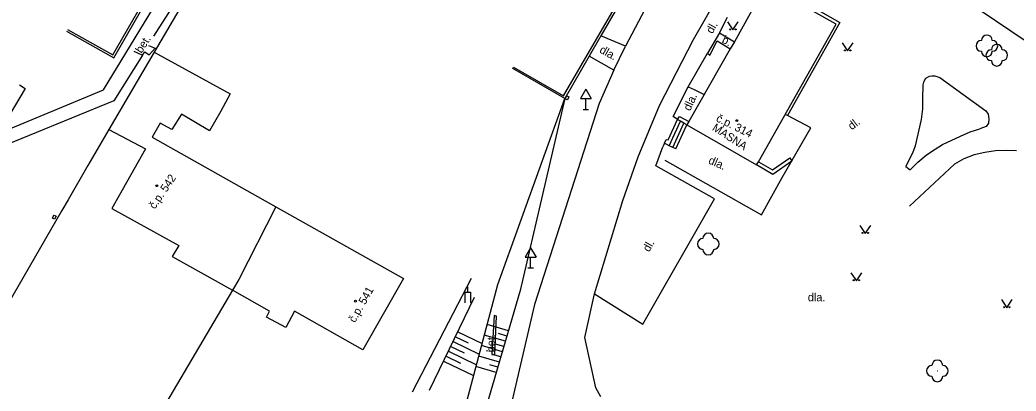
# Model space of a CAD drawing. Extents: x -577457 to -568404, y -1208466 to -1201387.
# Drawn here: x -569009.1 to -568917.2, y -1203908.5 to -1203874.2 of the extents above; entities that cross this region are included whole.
import ezdxf

# ---------------------------------------------------------------- set-up
doc = ezdxf.new("R2010")
doc.units = 0
for name, color, linetype in [('BUDOVY_MĚŘ', 7, 'Continuous'), ('BUDOVY_NEMĚŘ', 7, 'Continuous'), ('OBVOD_PILÍŘE', 7, 'Continuous'), ('POMOC_POPIS', 7, 'Continuous'), ('ROZHRANÍ_PLOCH', 7, 'Continuous'), ('VÝŠKOPIS', 7, 'Continuous'), ('ZELEŇ', 7, 'Continuous'), ('ZN_BUDOV', 7, 'Continuous'), ('ZN_DOPLŇKOVÉ', 7, 'Continuous'), ('ZN_KULTUR', 7, 'Continuous'), ('Č_POPIS_ORIENT', 7, 'Continuous')]:
    doc.layers.add(name, color=color, linetype=linetype)

msp = doc.modelspace()

# ---------------------------------------------------------------- linework, layer by layer
at = {"layer": 'BUDOVY_MĚŘ'}
for points in [[(-568940.96, -1203887.34), (-568933.79, -1203874.64), (-568940.25, -1203871), (-568941.13, -1203872.59), (-568941.73, -1203873.67), (-568943.16, -1203876.26), (-568943.58, -1203876.92), (-568947.39, -1203883.64)], [(-568996.75, -1203877.23), (-569000.94, -1203884.36)], [(-568947.39, -1203883.64), (-568947.57, -1203883.95)], [(-568947.57, -1203883.95), (-568941.13, -1203887.64)], [(-569000.94, -1203884.36), (-568997.54, -1203886.17)], [(-568997.54, -1203886.17), (-569000.64, -1203891.66), (-568994.46, -1203895.09), (-568995.08, -1203896.09), (-568989.5, -1203899.21)], [(-568941.13, -1203887.64), (-568940.96, -1203887.34)], [(-568973.74, -1203898.13), (-568977.48, -1203904.73)], [(-568986.1, -1203901.16), (-568989.5, -1203899.21)], [(-568986.36, -1203901.7), (-568986.1, -1203901.16)], [(-568983.8, -1203901.15), (-568984.59, -1203902.64)], [(-568977.48, -1203904.73), (-568983.8, -1203901.15)], [(-568984.59, -1203902.64), (-568986.36, -1203901.7)]]:
    msp.add_lwpolyline(points, dxfattribs=at)
at = {"layer": 'BUDOVY_NEMĚŘ'}
for points in [[(-568996.75, -1203877.23), (-568989.72, -1203881.08), (-568990.58, -1203882.69), (-568991.65, -1203884.5), (-568994.23, -1203882.95), (-568995.1, -1203884.38), (-568996.19, -1203883.77), (-568996.93, -1203885.08)], [(-568996.93, -1203885.08), (-568985.52, -1203891.52), (-568988.93, -1203898.23), (-568989.5, -1203899.21)], [(-568985.52, -1203891.52), (-568973.74, -1203898.13)]]:
    msp.add_lwpolyline(points, dxfattribs=at)
at = {"layer": 'OBVOD_PILÍŘE'}
for points in [[(-568958.54, -1203881.5), (-568958.62, -1203881.64), (-568958.81, -1203881.53), (-568958.65, -1203881.25), (-568958.46, -1203881.36), (-568958.54, -1203881.5)], [(-569006.06, -1203892.41), (-569005.98, -1203892.27), (-569005.79, -1203892.38), (-569005.95, -1203892.66), (-569006.14, -1203892.55), (-569006.06, -1203892.41)]]:
    msp.add_lwpolyline(points, dxfattribs=at)
at = {"layer": 'ROZHRANÍ_PLOCH'}
for points in [[(-568956.09, -1203899.54), (-568953.48, -1203890.93), (-568952.07, -1203886.89), (-568950.09, -1203882.15), (-568946.97, -1203876.07), (-568931.9, -1203849.8), (-568912, -1203814.45), (-568906.43, -1203804.58), (-568865.02, -1203731.62)], [(-568940.38, -1203870.51), (-568933.46, -1203874.49)], [(-569001.41, -1203880.71), (-568996.45, -1203872.53)], [(-568995.21, -1203873.26), (-568996.81, -1203875.76)], [(-568951.45, -1203873.29), (-568953.25, -1203876.68)], [(-568944.55, -1203875.44), (-568943.82, -1203873.99)], [(-568933.46, -1203874.49), (-568938.28, -1203883.09)], [(-568953.25, -1203876.68), (-568955.5, -1203875.71)], [(-568944.55, -1203875.44), (-568945.68, -1203877.33)], [(-568944.55, -1203875.44), (-568943.16, -1203876.26)], [(-568997.28, -1203876.6), (-568996.64, -1203876.87)], [(-568954.32, -1203878.9), (-568953.25, -1203876.68)], [(-568945.45, -1203877.52), (-568944.77, -1203876.19)], [(-568944.77, -1203876.19), (-568943.58, -1203876.92)], [(-568997.83, -1203877.52), (-569000.47, -1203881.73)], [(-568998.62, -1203877.13), (-568997.83, -1203877.52)], [(-568997.83, -1203877.52), (-568997.6, -1203877.2)], [(-568997.6, -1203877.2), (-568997.19, -1203877.47)], [(-568997.19, -1203877.47), (-568996.64, -1203876.87)], [(-568954.32, -1203878.9), (-568956.6, -1203877.61)], [(-568947.45, -1203880.42), (-568945.68, -1203877.33)], [(-568945.68, -1203877.33), (-568945.45, -1203877.52)], [(-568954.32, -1203878.9), (-568955.68, -1203881.98)], [(-568925.5, -1203879.64), (-568925.18, -1203879.43)], [(-568925.18, -1203879.43), (-568924.96, -1203879.41)], [(-568924.96, -1203879.41), (-568924.67, -1203879.41)], [(-568924.67, -1203879.41), (-568924.22, -1203879.58)], [(-568924.22, -1203879.58), (-568919.96, -1203882.66)], [(-569009.17, -1203880.26), (-569008.65, -1203880.57)], [(-568948.84, -1203883.17), (-568947.45, -1203880.42)], [(-568947.45, -1203880.42), (-568946.89, -1203880.68)], [(-568925.78, -1203881.5), (-568925.77, -1203880.25)], [(-568925.77, -1203880.25), (-568925.69, -1203879.99)], [(-568925.69, -1203879.99), (-568925.65, -1203879.84)], [(-568925.65, -1203879.84), (-568925.5, -1203879.64)], [(-569008.65, -1203880.57), (-569011.13, -1203884.74)], [(-569011.13, -1203884.74), (-569001.41, -1203880.71)], [(-568946.89, -1203880.68), (-568945.97, -1203881.13)], [(-569000.47, -1203881.73), (-569012.21, -1203886.52)], [(-568955.68, -1203881.98), (-568961.65, -1203900.52)], [(-568925.79, -1203882.46), (-568925.78, -1203881.5)], [(-568948.43, -1203883.44), (-568948.84, -1203883.17)], [(-568925.9, -1203883.46), (-568925.79, -1203882.46)], [(-568919.96, -1203882.66), (-568919.76, -1203882.95)], [(-568919.76, -1203882.95), (-568919.69, -1203883.37)], [(-568949.65, -1203885.64), (-568949.47, -1203885.28), (-568949.31, -1203885.33), (-568948.43, -1203883.44)], [(-568949.19, -1203885.87), (-568948.15, -1203883.61)], [(-568948.88, -1203886.02), (-568947.84, -1203883.79)], [(-568948.6, -1203886.16), (-568947.57, -1203883.95)], [(-568926.48, -1203885.88), (-568925.9, -1203883.46)], [(-568919.94, -1203884.08), (-568920.54, -1203884.31)], [(-568919.72, -1203883.77), (-568919.94, -1203884.08)], [(-568919.69, -1203883.37), (-568919.72, -1203883.77)], [(-568923.98, -1203885.76), (-568922.3, -1203884.98)], [(-568922.3, -1203884.98), (-568921.41, -1203884.57)], [(-568921.41, -1203884.57), (-568920.54, -1203884.31)], [(-568956.09, -1203899.54), (-568951.64, -1203902.35), (-568945.03, -1203890.78), (-568950.45, -1203887.72), (-568949.78, -1203885.97)], [(-568926.75, -1203886.59), (-568926.48, -1203885.88)], [(-568925, -1203886.41), (-568923.98, -1203885.76)], [(-568927.36, -1203887.78), (-568926.75, -1203886.59)], [(-568926.25, -1203887.38), (-568925.48, -1203886.75)], [(-568925.48, -1203886.75), (-568925, -1203886.41)], [(-568921.04, -1203886.71), (-568922, -1203887.07)], [(-568920.06, -1203886.5), (-568921.04, -1203886.71)], [(-568919.07, -1203886.33), (-568920.06, -1203886.5)], [(-568918.1, -1203886.3), (-568919.07, -1203886.33)], [(-568917.13, -1203886.35), (-568918.1, -1203886.3)], [(-568927.36, -1203887.78), (-568926.97, -1203888.09)], [(-568922.86, -1203887.56), (-568927.01, -1203891.44)], [(-568926.97, -1203888.09), (-568926.25, -1203887.38)], [(-568922, -1203887.07), (-568922.86, -1203887.56)], [(-568955.51, -1203909.06), (-568955.98, -1203908.24), (-568956.99, -1203903.57), (-568956.09, -1203899.54)], [(-568961.65, -1203900.52), (-568963.7, -1203909.35)], [(-568965.37, -1203901.55), (-568965.56, -1203905.16)], [(-568965.15, -1203901.6), (-568965.37, -1203901.55)], [(-568965.29, -1203905.19), (-568965.15, -1203901.6)], [(-568965.56, -1203905.16), (-568965.29, -1203905.19)]]:
    msp.add_lwpolyline(points, dxfattribs=at)
at = {"layer": 'VÝŠKOPIS'}
for points in [[(-568971.32, -1203908.45), (-568967.17, -1203899.85)], [(-568964.04, -1203902.97), (-568966.01, -1203902.39)], [(-568968.93, -1203903.5), (-568967.77, -1203904.06)], [(-568968.71, -1203903.05), (-568966.47, -1203904.13)], [(-568964.32, -1203903.93), (-568966.27, -1203903.36)], [(-568964.18, -1203903.45), (-568964.96, -1203903.22)], [(-568969.37, -1203904.4), (-568968.12, -1203905)], [(-568969.15, -1203903.95), (-568966.74, -1203905.12)], [(-568964.6, -1203904.89), (-568966.53, -1203904.33)], [(-568964.46, -1203904.41), (-568965.23, -1203904.18)], [(-568969.8, -1203905.3), (-568968.46, -1203905.95)], [(-568969.58, -1203904.85), (-568967, -1203906.1)], [(-568964.88, -1203905.85), (-568966.78, -1203905.29)], [(-568964.74, -1203905.37), (-568965.5, -1203905.14)], [(-568970.02, -1203905.75), (-568967.26, -1203907.08)], [(-568965.16, -1203906.81), (-568967.04, -1203906.26)], [(-568965.02, -1203906.33), (-568965.77, -1203906.11)]]:
    msp.add_lwpolyline(points, dxfattribs=at)
at = {"layer": 'ZELEŇ'}
for centre in [(-568919.88, -1203876.65), (-568918.96, -1203877.51), (-568945.59, -1203894.94), (-568924.45, -1203906.66)]:
    msp.add_circle(centre, 0.0005, dxfattribs=at)
for centre, start, end in [((-568919.88, -1203876.15), 0, 179.99999), ((-568920.38, -1203876.65), 89.99999, 269.99999), ((-568918.96, -1203877.01), 0, 179.99999), ((-568919.38, -1203876.65), 270, 89.99999), ((-568919.88, -1203877.15), 179.99999, 359.99999), ((-568919.46, -1203877.51), 89.99999, 269.99999), ((-568918.46, -1203877.51), 270, 89.99999), ((-568918.96, -1203878.01), 179.99999, 359.99999), ((-568945.59, -1203894.44), 0, 179.99999), ((-568946.09, -1203894.94), 89.99999, 269.99999), ((-568945.09, -1203894.94), 270, 89.99999), ((-568945.59, -1203895.44), 179.99999, 359.99999), ((-568924.95, -1203906.66), 89.99999, 269.99999), ((-568924.45, -1203906.16), 0, 179.99999), ((-568923.95, -1203906.66), 270, 89.99999), ((-568924.45, -1203907.16), 179.99999, 359.99999)]:
    msp.add_arc(centre, 0.5, start, end, dxfattribs=at)
at = {"layer": 'ZN_BUDOV'}
for centre in [(-568942.95, -1203883.55), (-568996.5, -1203889.56), (-568978.15, -1203900.23)]:
    msp.add_circle(centre, 0.0875, dxfattribs=at)
at = {"layer": 'ZN_DOPLŇKOVÉ'}
for p, q in [((-568956.9, -1203880.654), (-568957.4, -1203881.52)), ((-568956.9, -1203880.654), (-568956.4, -1203881.52)), ((-568957.4, -1203881.52), (-568956.4, -1203881.52)), ((-568956.9, -1203882.52), (-568956.9, -1203881.52)), ((-568957.15, -1203882.52), (-568956.65, -1203882.52)), ((-568961.99, -1203895.284), (-568962.49, -1203896.15)), ((-568962.49, -1203896.15), (-568961.49, -1203896.15)), ((-568961.99, -1203895.284), (-568961.49, -1203896.15)), ((-568961.99, -1203897.15), (-568961.99, -1203896.15)), ((-568962.24, -1203897.15), (-568961.74, -1203897.15)), ((-568967.8, -1203899.39), (-568967.8, -1203898.89))]:
    msp.add_line(p, q, dxfattribs=at)
for points in [[(-568988.29, -1203862.78), (-568996.75, -1203877.23)], [(-569004.83, -1203875.29), (-569000.48, -1203877.75), (-568994.97, -1203868.15)], [(-569004.74, -1203875.12), (-569000.56, -1203877.48), (-568995.14, -1203868.05), (-568994.97, -1203868.15)], [(-568958.85, -1203881.5), (-568963.63, -1203878.73), (-568963.56, -1203878.6), (-568958.95, -1203881.27), (-568951.25, -1203867.97), (-568951.15, -1203868.03)], [(-568951.11, -1203868.12), (-568955.5, -1203875.71), (-568956.6, -1203877.61), (-568958.85, -1203881.5)], [(-568920.49, -1203873.34), (-568902.2, -1203885.69)], [(-568968.29, -1203910.98), (-568965.03, -1203898.68), (-568958.85, -1203881.5), (-568962.95, -1203899.23), (-568966.67, -1203911.99)], [(-568948.43, -1203883.44), (-568948.24, -1203883.16), (-568947.39, -1203883.64)], [(-568938.28, -1203883.09), (-568938.49, -1203882.97)], [(-568936.14, -1203884.23), (-568938.28, -1203883.09)], [(-568948.15, -1203883.61), (-568948.43, -1203883.44)], [(-568947.84, -1203883.79), (-568948.15, -1203883.61)], [(-568947.57, -1203883.95), (-568947.84, -1203883.79)], [(-569000.94, -1203884.36), (-569002.87, -1203887.69)], [(-568938.76, -1203888.8), (-568936.14, -1203884.23)], [(-568949.65, -1203885.64), (-568949.78, -1203885.97)], [(-568949.19, -1203885.87), (-568949.65, -1203885.64)], [(-568948.88, -1203886.02), (-568949.19, -1203885.87)], [(-568948.6, -1203886.16), (-568948.88, -1203886.02)], [(-569002.87, -1203887.69), (-569004.69, -1203890.85)], [(-568949.6, -1203887.19), (-568940.67, -1203892.25)], [(-568937.88, -1203887.28), (-568939.64, -1203888.51), (-568941.13, -1203887.64)], [(-568940.96, -1203887.34), (-568939.66, -1203888.1), (-568938.08, -1203886.99), (-568937.88, -1203887.28)], [(-568940.67, -1203892.25), (-568938.76, -1203888.8)], [(-569004.69, -1203890.85), (-569005.27, -1203891.85)], [(-569005.27, -1203891.85), (-569021.31, -1203919.6), (-569007.81, -1203918.52)], [(-568972.89, -1203908.6), (-568967.44, -1203898.09)], [(-568989.5, -1203899.21), (-569000.48, -1203917.8)], [(-568968.05, -1203900.39), (-568968.05, -1203899.39), (-568967.55, -1203899.39), (-568967.55, -1203900.39)]]:
    msp.add_lwpolyline(points, dxfattribs=at)
at = {"layer": 'ZN_KULTUR'}
for points in [[(-568943.82, -1203874.43), (-568943.32, -1203875.18), (-568942.82, -1203874.43)], [(-568933.23, -1203876.37), (-568932.73, -1203877.12), (-568932.23, -1203876.37)], [(-568931.6, -1203893.22), (-568931.1, -1203893.97), (-568930.6, -1203893.22)], [(-568932.42, -1203897.59), (-568931.92, -1203898.34), (-568931.42, -1203897.59)], [(-568918.53, -1203900.08), (-568918.03, -1203900.83), (-568917.53, -1203900.08)]]:
    msp.add_lwpolyline(points, dxfattribs=at)
for centre in [(-568943.57, -1203875.13), (-568943.07, -1203875.13), (-568932.98, -1203877.07), (-568932.48, -1203877.07), (-568931.35, -1203893.92), (-568930.85, -1203893.92), (-568932.17, -1203898.29), (-568931.67, -1203898.29), (-568918.28, -1203900.78), (-568917.78, -1203900.78)]:
    msp.add_circle(centre, 0.05, dxfattribs=at)

# ---------------------------------------------------------------- texts
at = {"layer": 'POMOC_POPIS'}
for s, rotation, p in [('dl.', 60.74, (-568945.21, -1203875.58)), ('bet.', 57.49001, (-568997.91, -1203877.39)), ('b.', 332.86, (-568944.41, -1203876.32)), ('dla.', 330.98001, (-568955.7, -1203877.22)), ('dla.', 65.28, (-568947.27, -1203882.71)), ('MASNA', 327.19998, (-568945.3, -1203884.39)), ('dl.', 37.28001, (-568932.35, -1203884.45)), ('dla.', 336.27002, (-568945.65, -1203887.48)), ('dl.', 60.27997, (-568951.06, -1203895.73)), ('bet.', 87.48, (-568965.32, -1203904.96))]:
    msp.add_text(s, height=0.75, rotation=rotation, dxfattribs=at).set_placement(p)
msp.add_text('dla.', height=0.75, dxfattribs=at).set_placement((-568936.4, -1203900.23))
at = {"layer": 'Č_POPIS_ORIENT'}
for s, rotation, p in [('č.p. 314', 333.85002, (-568944.94, -1203883.58)), ('č.p. 542', 55.86997, (-568996.68, -1203891.78)), ('č.p. 541', 60.46, (-568978.21, -1203902.26))]:
    msp.add_text(s, height=0.75, rotation=rotation, dxfattribs=at).set_placement(p)

doc.saveas('drawing.dxf')
